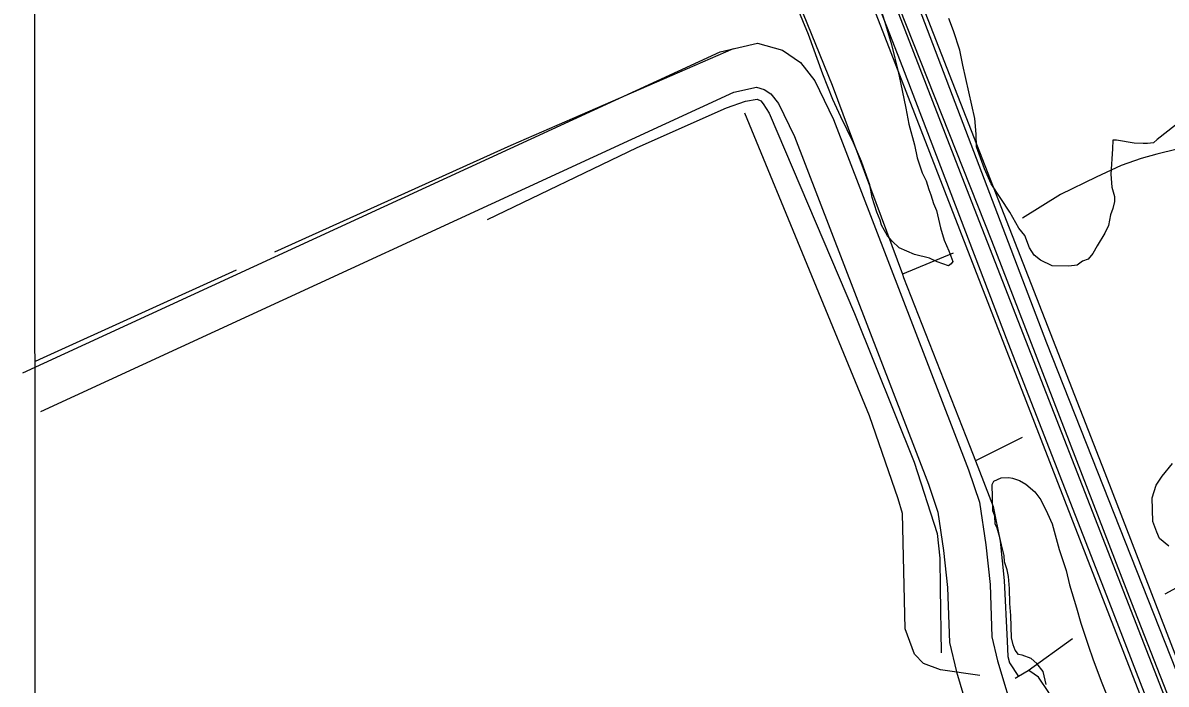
# Model space of a CAD drawing. Extents: x 3297753 to 3335611, y 652252 to 677623.
# Drawn here: x 3301853 to 3302658, y 671835 to 672300 of the extents above; entities that cross this region are included whole.
import ezdxf

# ---------------------------------------------------------------- set-up
doc = ezdxf.new("R2010")
doc.units = 0
for name, color, linetype in [('V-DTCH-CNTR', 7, 'Continuous'), ('V-GRID-FRAM', 7, 'Continuous'), ('V-RAIL-TRAK', 7, 'Continuous'), ('V-ROAD-CNTR', 7, 'Continuous'), ('V-SITE-VEGE', 7, 'Continuous'), ('V-TOPO-SHOR', 7, 'Continuous')]:
    doc.layers.add(name, color=color, linetype=linetype)

msp = doc.modelspace()

# ---------------------------------------------------------------- linework, layer by layer
at = {"layer": 'V-DTCH-CNTR'}
msp.add_lwpolyline([(3302526.97, 671840.73), (3302499.3, 671844.74), (3302487.46, 671849.21), (3302481.06, 671855.91), (3302474.34, 671873.62), (3302472.63, 671954.85), (3302469.58, 671965.09), (3302449.25, 672023.73), (3302361.68, 672236.75)], dxfattribs=at)
at = {"layer": 'V-GRID-FRAM'}
msp.add_lwpolyline([(3301859.64, 675814.9), (3333399.09, 675847.01), (3333425.54, 657662.73), (3301870.22, 657630.6), (3301859.64, 675814.9)], dxfattribs=at)
at = {"layer": 'V-RAIL-TRAK'}
for points in [[(3302691.11, 671703.91), (3302618.06, 671892.71), (3302547.03, 672075.14), (3302472.92, 672268.96), (3302398.92, 672458.64), (3302319.44, 672663.32), (3302249.52, 672839.35), (3302183.92, 673009.09), (3302165.53, 673061.41)], [(3303865.55, 668760.07), (3303792.98, 668948.42), (3303739.84, 669084.56), (3303721.91, 669124.83), (3303683.56, 669226.52), (3303609.02, 669421.95), (3303552.98, 669563.51), (3303502.74, 669694.68), (3303411.05, 669924.24), (3303320.09, 670159.79), (3303237.06, 670375.83), (3303155.63, 670584.12), (3303054.85, 670841.41), (3302994.96, 670997.47), (3302940.63, 671142.76), (3302854.86, 671358.26), (3302764.28, 671592.4), (3302665.52, 671843.79), (3302574.24, 672074.73), (3302480.7, 672320.3), (3302400.48, 672534.14), (3302313.62, 672755.57), (3302230.61, 672970.7), (3302196.08, 673060.38)], [(3302181.62, 673057.47), (3302229.82, 672933.12), (3302296.92, 672759.3), (3302374.39, 672560.53), (3302454.97, 672349.92), (3302535.31, 672147.11), (3302633.73, 671892.05), (3302728.06, 671651.09), (3302827.9, 671394.23), (3302937.29, 671109.65), (3302983.29, 670990.65), (3303061.68, 670791.91), (3303137.78, 670593.11), (3303225.74, 670365.73), (3303312.09, 670146.12), (3303400.16, 669915.07), (3303477.6, 669717.22), (3303551.61, 669527.08), (3303640.46, 669300.65), (3303710.37, 669119.03), (3303794.84, 668900.74), (3303880.86, 668676.98)]]:
    msp.add_lwpolyline(points, dxfattribs=at)
at = {"layer": 'V-ROAD-CNTR'}
for points in [[(3303929.67, 668588.76), (3303721.8, 669127.68), (3303498.88, 669708.99), (3303308.39, 670192.16), (3303092.63, 670746.35), (3302990.67, 671011.81), (3302616.89, 671979.08), (3302394.97, 672548.07), (3302140.63, 673200.82), (3301941.67, 673723.99), (3301858.43, 673934.68)], [(3306005.52, 663196.34), (3304715.48, 666525.59), (3304323.15, 667532.44), (3303700.35, 669143.43), (3302983.25, 670989.37), (3302517.9, 672183.25), (3302128.44, 673187.73), (3301925.06, 673723.41), (3301858.46, 673891.49)], [(3301858.48, 673842.99), (3302110.44, 673192.61), (3302969.11, 670977.72), (3303699.45, 669104.92), (3304312.06, 667521.85), (3304841.21, 666157.25), (3305391.91, 664734.21), (3306004.45, 663141.87)], [(3301853.26, 672053.87), (3302344.18, 672280.11), (3302370.58, 672286.02), (3302388.08, 672281.15), (3302400.73, 672272.46), (3302410.78, 672259.52), (3302424.02, 672232.34), (3302519.14, 671985.65), (3302526.68, 671962.78), (3302531.16, 671932.77), (3302534.26, 671904.94), (3302535.57, 671867.93), (3302539.56, 671851.04), (3302552.01, 671809.76), (3302875.86, 670971.88), (3302881.4, 670959.16), (3302884.81, 670954.29)], [(3301865.81, 672026.63), (3302353.84, 672251.53), (3302369.78, 672255.1), (3302375.22, 672253.59), (3302379.9, 672250.37), (3302385.18, 672243.58), (3302396.49, 672220.35), (3302490.88, 671975.55), (3302497.39, 671955.82), (3302501.41, 671928.89), (3302504.32, 671902.74), (3302505.7, 671863.91), (3302510.57, 671843.25), (3302523.62, 671800.01), (3302848.1, 670960.47), (3302855.09, 670944.43), (3302859.09, 670938.72)]]:
    msp.add_lwpolyline(points, dxfattribs=at)
at = {"layer": 'V-SITE-VEGE'}
for p, q in [((3302449.1, 672336.69), (3302460.81, 672298.66)), ((3302406.3, 672292.2), (3302391.08, 672329.68)), ((3302460.81, 672298.66), (3302464.73, 672285.1)), ((3302416.39, 672264.27), (3302406.3, 672292.2)), ((3302464.73, 672285.1), (3302469.74, 672264.96)), ((3302423.53, 672246.4), (3302416.39, 672264.27)), ((3302469.74, 672264.96), (3302471.26, 672258.39)), ((3302471.26, 672258.39), (3302474.88, 672240.41)), ((3302429.19, 672234.21), (3302423.53, 672246.4)), ((3302474.88, 672240.41), (3302476.98, 672229.01)), ((3302438.11, 672215.95), (3302429.19, 672234.21)), ((3302476.98, 672229.01), (3302480.93, 672214.57)), ((3302443.78, 672202.88), (3302438.11, 672215.95)), ((3302480.93, 672214.57), (3302482.97, 672205.36)), ((3302482.97, 672205.36), (3302486.37, 672194.88)), ((3302449.57, 672186.3), (3302443.78, 672202.88)), ((3302486.37, 672194.88), (3302489.18, 672189.23)), ((3302489.18, 672189.23), (3302491.12, 672183.11)), ((3302451.15, 672177.52), (3302449.57, 672186.3)), ((3302491.12, 672183.11), (3302492.56, 672179.18)), ((3302454.54, 672167.03), (3302451.15, 672177.52)), ((3302492.56, 672179.18), (3302494.51, 672173.07)), ((3302494.51, 672173.07), (3302496.41, 672168.27)), ((3302456.92, 672161.37), (3302454.54, 672167.03)), ((3302496.41, 672168.27), (3302499.42, 672156.01)), ((3302457.9, 672157.87), (3302456.92, 672161.37)), ((3302462.09, 672150.49), (3302457.9, 672157.87)), ((3302465.29, 672146.62), (3302462.09, 672150.49)), ((3302499.42, 672156.01), (3302501.89, 672147.26)), ((3302470.28, 672141.92), (3302465.29, 672146.62)), ((3302481.01, 672137.38), (3302470.28, 672141.92)), ((3302501.89, 672147.26), (3302505.19, 672139.86)), ((3302491.67, 672134.61), (3302481.01, 672137.38)), ((3302497.04, 672132.12), (3302491.67, 672134.61)), ((3302505.19, 672139.86), (3302508.06, 672132.45)), ((3302505.06, 672129.27), (3302497.04, 672132.12)), ((3302506.79, 672130.65), (3302505.06, 672129.27)), ((3302508.06, 672132.45), (3302506.79, 672130.65))]:
    msp.add_line(p, q, dxfattribs=at)
for points in [[(3302617.58, 672157.73), (3302615.09, 672152.36), (3302609.62, 672143.38), (3302606.7, 672138), (3302603.29, 672133.93), (3302599.36, 672132.49), (3302595.47, 672129.73), (3302589.75, 672129.12), (3302577.84, 672129.21), (3302569.78, 672133.38), (3302565.27, 672136.78), (3302562.03, 672141.98), (3302558.68, 672150.7), (3302554.56, 672155.87), (3302548.05, 672167.15), (3302535.12, 672187.06), (3302530.39, 672197.5), (3302524.64, 672213.21), (3302524.38, 672222.03), (3302523.61, 672233.03), (3302515, 672270.71), (3302512.93, 672281.23), (3302508.56, 672294.78), (3302505.21, 672303.5)], [(3302664.9, 672228.38), (3302651.96, 672218.29), (3302649.38, 672216.01), (3302644.99, 672215.44), (3302641.91, 672215.35), (3302635.72, 672215.61), (3302623.31, 672217.89), (3302620.66, 672217.81), (3302620.4, 672211.63), (3302619.16, 672193.95), (3302619.87, 672184.7), (3302621.83, 672178.15), (3302621.94, 672174.62), (3302620.75, 672169.73), (3302619.12, 672165.28), (3302617.58, 672157.73)], [(3302659.98, 671931.83), (3302653.64, 671937.37), (3302651.75, 671941.73), (3302648.88, 671949.14), (3302648.39, 671965.89), (3302651.21, 671974.79), (3302655.44, 671981.09), (3302662.67, 671990.13)], [(3302573.75, 671834.45), (3302571.72, 671843.65), (3302567.14, 671849.25), (3302563.07, 671852.66), (3302556.82, 671855.12), (3302554.16, 671855.48), (3302551.87, 671858.5), (3302550.43, 671862.43), (3302549.41, 671867.25), (3302548.94, 671883.12), (3302548.25, 671891.48), (3302547.94, 671902.05), (3302547.25, 671910.41), (3302546.23, 671915.23), (3302544.29, 671920.91), (3302544.16, 671925.32), (3302542.18, 671932.76), (3302541.14, 671938.02), (3302539.18, 671944.58), (3302537.77, 671947.63), (3302537.61, 671952.91), (3302536.18, 671956.84), (3302535.63, 671975.35), (3302536.89, 671977.59), (3302542.11, 671979.95), (3302547.4, 671980.11), (3302550.06, 671979.75), (3302554.96, 671978.13), (3302559.44, 671975.61), (3302565.78, 671970.07), (3302569.92, 671964.45), (3302574.61, 671954.89), (3302577.92, 671947.48)], [(3302577.92, 671947.48), (3302582.85, 671929.55), (3302587.7, 671914.7), (3302590.21, 671904.62), (3302595.1, 671888.45), (3302598.06, 671877.51), (3302603.37, 671862.23), (3302606.76, 671851.74), (3302612.98, 671835.6), (3302617.73, 671823.84)]]:
    msp.add_lwpolyline(points, dxfattribs=at)
at = {"layer": 'V-TOPO-SHOR'}
for p, q in [((3302508.32, 672138.15), (3302472.49, 672123.52)), ((3302556.75, 672008.41), (3302523.97, 671991.98)), ((3302676.29, 671908.33), (3302657.36, 671898.15)), ((3302592.36, 671866.7), (3302560.95, 671844.11))]:
    msp.add_line(p, q, dxfattribs=at)
for points in [[(3302286.24, 672609.39), (3302298.32, 672560.98), (3302303.84, 672548.44), (3302373.03, 672379.82), (3302423.02, 672256.64), (3302472.49, 672123.52), (3302473.38, 672121.11), (3302519.8, 672002.64), (3302523.97, 671991.98), (3302536.52, 671959.87), (3302541.36, 671935.29), (3302544.24, 671907.56), (3302546.18, 671865.03), (3302546.85, 671854.07), (3302548.01, 671849.64), (3302554.16, 671840.08)], [(3302353.46, 672282.09), (3302196.82, 672213.94), (3302030.43, 672138.97)], [(3302756.01, 672265.88), (3302706.4, 672236.26), (3302682.15, 672220.44), (3302665.93, 672211.37), (3302651.61, 672207.86), (3302640.72, 672204.79), (3302626.44, 672199.9), (3302608.82, 672191.83), (3302583.77, 672179.41), (3302557.14, 672162.83)], [(3302180.37, 672161.85), (3302285.66, 672212.69), (3302348.71, 672240.65), (3302361.97, 672245.16), (3302370.16, 672246.77), (3302372.95, 672245.48), (3302374.38, 672243.46), (3302378.7, 672236.72), (3302438.83, 672095.65), (3302480.73, 671991.12), (3302496.98, 671940.78), (3302498.87, 671923.32), (3302499.14, 671902.38), (3302499.8, 671856.73)], [(3302003.34, 672126.16), (3301867.46, 672064.46), (3301861.83, 672061.89)], [(3302948.56, 670997.43), (3302924.5, 670986.76), (3302916.31, 670984.8), (3302911.17, 670984.65), (3302905.96, 670986.55), (3302902.45, 670989.2), (3302901.38, 670990.54), (3302857.76, 671107.03), (3302783.58, 671305.04), (3302715.99, 671466.16), (3302654.21, 671628.13), (3302588.13, 671795.81), (3302575.49, 671828.75), (3302568.3, 671839.52), (3302562.34, 671843.81), (3302560.95, 671844.11), (3302554.16, 671840.08), (3302551.84, 671838.7)]]:
    msp.add_lwpolyline(points, dxfattribs=at)

doc.saveas('drawing.dxf')
